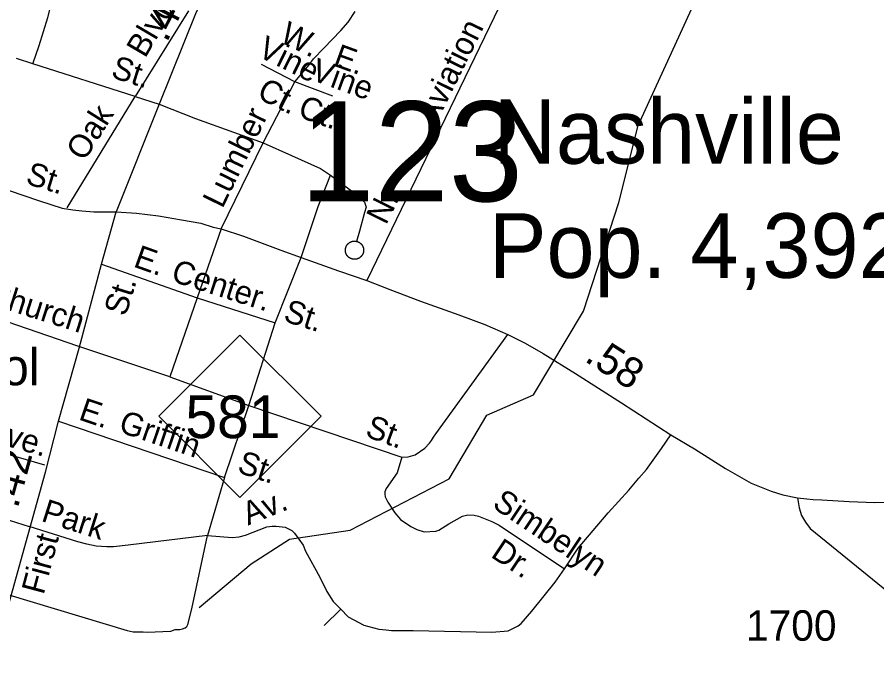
# Model space of a CAD drawing. Extents: x 2220236 to 2384410, y 720751 to 894131.
# Drawn here: x 2306986 to 2310514, y 808936 to 811622 of the extents above; entities that cross this region are included whole.
import ezdxf

# ---------------------------------------------------------------- set-up
doc = ezdxf.new("R2010")
doc.units = 0
for name, color, linetype in [('Exist Civil Demographics City Label', 7, 'Continuous'), ('Exist Cultural Educational Facility Elementary Label', 7, 'Continuous'), ('Exist Hydrographic Misc Water Feature', 7, 'Continuous'), ('Exist Road Non-System Type 51', 7, 'Continuous'), ('Exist Road Non-System Type 51 Label', 7, 'Continuous'), ('Exist Road Primary NC Attributed', 7, 'Continuous'), ('Exist Road Primary NC Label', 7, 'Continuous'), ('Exist Road Primary NC Service Mileage Hundredths English Label', 7, 'Continuous'), ('Exist Road Primary NC Shield CELL', 7, 'Continuous'), ('Exist Road Primary NC Shield Number Label', 7, 'Continuous'), ('Exist Road Primary US Attributed', 7, 'Continuous'), ('Exist Road Primary US Label', 7, 'Continuous'), ('Exist Road Primary US Mileage Hundredths English Label', 7, 'Continuous'), ('Exist Road Primary US UnDivided 4 Lane Attributed', 7, 'Continuous'), ('Exist Road Secondary Mileage Hundredths English Label', 7, 'Continuous'), ('Exist Road Secondary Structure Standard Bridge Number Label', 7, 'Continuous'), ('Exist Road Secondary Type 51 Attributed', 7, 'Continuous'), ('Exist Road Secondary Type 51 Number Label', 7, 'Continuous')]:
    doc.layers.add(name, color=color, linetype=linetype)

msp = doc.modelspace()

# ---------------------------------------------------------------- linework, layer by layer
at = {"layer": 'Exist Hydrographic Misc Water Feature'}
msp.add_lwpolyline([(2307732.5, 809199.6), (2307946.4, 809379.1), (2308104.5, 809480.6), (2308353.5, 809517.1), (2308759.5, 809727.3), (2308914.5, 809989.6), (2309105.6, 810073), (2309310.4, 810416), (2309455.4, 810861.7), (2309535.6, 811176.8), (2309860.6, 811889.2), (2310510.6, 812621.4), (2310641.5, 812823.6), (2310698.5, 812973.7), (2310845, 813061.2)], dxfattribs=at)
at = {"layer": 'Exist Road Non-System Type 51'}
for p, q in [((2307689.3, 811647.5), (2307470.6, 811296.6)), ((2307050.9, 811431.1), (2306983.4, 811452.7)), ((2307470.6, 811296.6), (2307050.9, 811431.1)), ((2308125.6, 811356.4), (2307988.5, 811427.9)), ((2307996.5, 811106.1), (2308125.6, 811356.4)), ((2308281.6, 811297.5), (2308125.6, 811356.4)), ((2307192, 810839.7), (2307470.6, 811296.6)), ((2307470.6, 811296.6), (2307568.4, 811264.4)), ((2307824.1, 810752.9), (2307996.5, 811106.1)), ((2307824.1, 810752.9), (2307724.6, 810469.8)), ((2307332, 810609), (2307724.6, 810469.8)), ((2308045.7, 810367.3), (2308152.2, 810636.1)), ((2307235.1, 810272.6), (2306671.5, 810465.8)), ((2307724.6, 810469.8), (2307612.2, 810146.7)), ((2307724.6, 810469.8), (2308045.7, 810367.3)), ((2307937.3, 810028.4), (2308045.7, 810367.3)), ((2307612.2, 810146.7), (2307235.1, 810272.6)), ((2307612.2, 810146.7), (2307937.3, 810028.4)), ((2307836.5, 809733.4), (2307937.3, 810028.4)), ((2307937.3, 810028.4), (2308565.3, 809817.2)), ((2307156.5, 809963.9), (2307836.5, 809733.4)), ((2306637.2, 809918.4), (2307098.4, 809785.4)), ((2307836.5, 809733.4), (2307767.2, 809494.7)), ((2306569.8, 809677.8), (2307035, 809532.8)), ((2308314.1, 809192.7), (2308246.8, 809126.1))]:
    msp.add_line(p, q, dxfattribs=at)
for points in [[(2307050.9, 811431.1), (2307076.3, 811505.7), (2307111.9, 811620.7), (2307142.7, 811739), (2307157.3, 811782.7), (2307177.2, 811827.6)], [(2309045, 811833), (2308421.8, 810541.4)], [(2308125.6, 811356.4), (2308184.1, 811426.3), (2308201.9, 811450.4), (2308245.5, 811495), (2308314.2, 811566.8), (2308344.6, 811601.1), (2308373, 811645.2)], [(2307568.4, 811264.4), (2307717.9, 811206.8), (2307996.5, 811106.1)], [(2307996.5, 811106.1), (2308112, 811054.7), (2308231.4, 811000.9), (2308271.7, 810974.1)], [(2308152.2, 810636.1), (2308221, 810845.6), (2308271.7, 810974.1)], [(2308271.7, 810974.1), (2308358.3, 810909.8), (2308394.1, 810880), (2308412, 810863.5), (2308418, 810842.6), (2308412, 810820.2), (2308391.1, 810744.1), (2308379.2, 810702.2)], [(2308351.7, 810633.6), (2308351.1, 810633.9), (2308350.6, 810634.3), (2308350, 810634.6), (2308349.5, 810635), (2308349, 810635.4), (2308348.4, 810635.7), (2308347.9, 810636.1), (2308347.4, 810636.5), (2308346.9, 810636.9), (2308346.4, 810637.4), (2308345.9, 810637.8), (2308345.4, 810638.2), (2308345, 810638.7), (2308344.5, 810639.1), (2308344, 810639.6), (2308343.6, 810640.1), (2308343.1, 810640.5), (2308342.7, 810641), (2308342.3, 810641.5), (2308341.8, 810642), (2308341.4, 810642.5), (2308341, 810643), (2308340.6, 810643.5), (2308340.3, 810644.1), (2308339.9, 810644.6), (2308339.5, 810645.1), (2308339.2, 810645.7), (2308338.8, 810646.2), (2308338.5, 810646.8), (2308338.2, 810647.4), (2308337.8, 810647.9), (2308337.5, 810648.5), (2308337.2, 810649.1), (2308337, 810649.7), (2308336.7, 810650.3), (2308336.4, 810650.9), (2308336.2, 810651.5), (2308335.9, 810652.1), (2308335.7, 810652.7), (2308335.5, 810653.3), (2308335.2, 810653.9), (2308335, 810654.5), (2308334.9, 810655.1), (2308334.7, 810655.8), (2308334.5, 810656.4), (2308334.3, 810657), (2308334.2, 810657.7), (2308334.1, 810658.3), (2308333.9, 810658.9), (2308333.8, 810659.6), (2308333.7, 810660.2), (2308333.6, 810660.9), (2308333.5, 810661.5), (2308333.5, 810662.2), (2308333.4, 810662.8), (2308333.4, 810663.5), (2308333.3, 810664.1), (2308333.3, 810664.8), (2308333.3, 810665.4), (2308333.3, 810666.1), (2308333.3, 810666.7), (2308333.3, 810667.4), (2308333.4, 810668), (2308333.4, 810668.7), (2308333.5, 810669.3), (2308333.5, 810670), (2308333.6, 810670.6), (2308333.7, 810671.2), (2308333.8, 810671.9), (2308333.9, 810672.5), (2308334, 810673.2), (2308334.2, 810673.8), (2308334.3, 810674.4), (2308334.5, 810675.1), (2308334.6, 810675.7), (2308334.8, 810676.3), (2308335, 810677), (2308335.2, 810677.6), (2308335.4, 810678.2), (2308335.6, 810678.8), (2308335.9, 810679.4), (2308336.1, 810680), (2308336.4, 810680.6), (2308336.6, 810681.2), (2308336.9, 810681.8), (2308337.2, 810682.4), (2308337.5, 810683), (2308337.8, 810683.5), (2308338.1, 810684.1), (2308338.4, 810684.7), (2308338.7, 810685.2), (2308339.1, 810685.8), (2308339.4, 810686.3), (2308339.8, 810686.9), (2308340.2, 810687.4), (2308340.6, 810687.9), (2308340.9, 810688.5), (2308341.3, 810689), (2308341.8, 810689.5)], [(2308341.8, 810689.5), (2308342.2, 810690), (2308342.6, 810690.5), (2308343, 810691), (2308343.5, 810691.4), (2308343.9, 810691.9), (2308344.4, 810692.4), (2308344.8, 810692.8), (2308345.3, 810693.3), (2308345.8, 810693.7), (2308346.3, 810694.1), (2308346.8, 810694.6), (2308347.3, 810695), (2308347.8, 810695.4), (2308348.3, 810695.8), (2308348.8, 810696.2), (2308349.4, 810696.5), (2308349.9, 810696.9), (2308350.5, 810697.3), (2308351, 810697.6), (2308351.6, 810697.9), (2308352.1, 810698.3), (2308352.7, 810698.6), (2308353.3, 810698.9), (2308353.9, 810699.2), (2308354.4, 810699.5), (2308355, 810699.8), (2308355.6, 810700), (2308356.2, 810700.3), (2308356.8, 810700.5), (2308357.4, 810700.8), (2308358, 810701), (2308358.7, 810701.2), (2308359.3, 810701.4), (2308359.9, 810701.6), (2308360.5, 810701.8), (2308361.1, 810702), (2308361.8, 810702.1), (2308362.4, 810702.3), (2308363, 810702.4), (2308363.7, 810702.5), (2308364.3, 810702.7), (2308365, 810702.8), (2308365.6, 810702.9), (2308366.3, 810702.9), (2308366.9, 810703), (2308367.6, 810703.1), (2308368.2, 810703.1), (2308368.8, 810703.2), (2308369.5, 810703.2), (2308370.2, 810703.2), (2308370.8, 810703.2), (2308371.5, 810703.2), (2308372.1, 810703.2), (2308372.8, 810703.2), (2308373.4, 810703.1), (2308374.1, 810703.1), (2308374.7, 810703), (2308375.3, 810702.9), (2308376, 810702.8), (2308376.6, 810702.7), (2308377.3, 810702.6), (2308377.9, 810702.5), (2308378.6, 810702.4), (2308379.2, 810702.2)], [(2308379.2, 810702.2), (2308379.8, 810702.1), (2308380.5, 810701.9), (2308381.1, 810701.7), (2308381.7, 810701.6), (2308382.3, 810701.4), (2308382.9, 810701.2), (2308383.6, 810700.9), (2308384.2, 810700.7), (2308384.8, 810700.5), (2308385.4, 810700.2), (2308386, 810700), (2308386.6, 810699.7), (2308387.2, 810699.4), (2308387.7, 810699.1), (2308388.3, 810698.8), (2308388.9, 810698.5), (2308389.4, 810698.2), (2308390, 810697.9), (2308390.6, 810697.5), (2308391.1, 810697.2), (2308391.7, 810696.8), (2308392.2, 810696.4), (2308392.7, 810696.1), (2308393.2, 810695.7), (2308393.8, 810695.3), (2308394.3, 810694.9), (2308394.8, 810694.5), (2308395.3, 810694), (2308395.8, 810693.6), (2308396.2, 810693.2), (2308396.7, 810692.7), (2308397.2, 810692.3), (2308397.6, 810691.8), (2308398.1, 810691.3), (2308398.5, 810690.8), (2308398.9, 810690.3), (2308399.4, 810689.9), (2308399.8, 810689.3), (2308400.2, 810688.8), (2308400.6, 810688.3), (2308401, 810687.8), (2308401.4, 810687.3), (2308401.7, 810686.7), (2308402.1, 810686.2), (2308402.4, 810685.6), (2308402.8, 810685.1), (2308403.1, 810684.5), (2308403.4, 810684), (2308403.7, 810683.4), (2308404, 810682.8), (2308404.3, 810682.2), (2308404.6, 810681.6), (2308404.9, 810681), (2308405.1, 810680.4), (2308405.4, 810679.8), (2308405.6, 810679.2), (2308405.9, 810678.6), (2308406.1, 810678), (2308406.3, 810677.4), (2308406.5, 810676.8), (2308406.7, 810676.2), (2308406.8, 810675.5), (2308407, 810674.9), (2308407.2, 810674.3), (2308407.3, 810673.6), (2308407.4, 810673), (2308407.5, 810672.4), (2308407.7, 810671.7), (2308407.8, 810671.1), (2308407.8, 810670.4), (2308407.9, 810669.8), (2308408, 810669.1), (2308408, 810668.5), (2308408.1, 810667.8), (2308408.1, 810667.2), (2308408.1, 810666.5), (2308408.1, 810665.9), (2308408.1, 810665.2), (2308408.1, 810664.6), (2308408.1, 810663.9), (2308408, 810663.3), (2308408, 810662.6), (2308407.9, 810662), (2308407.9, 810661.3), (2308407.8, 810660.7), (2308407.7, 810660), (2308407.6, 810659.4), (2308407.5, 810658.8), (2308407.3, 810658.1), (2308407.2, 810657.5), (2308407, 810656.8), (2308406.9, 810656.2), (2308406.7, 810655.6), (2308406.5, 810655), (2308406.3, 810654.3), (2308406.1, 810653.7), (2308405.9, 810653.1), (2308405.7, 810652.5), (2308405.4, 810651.9)], [(2308405.4, 810651.9), (2308405.2, 810651.3), (2308404.9, 810650.7), (2308404.7, 810650.1), (2308404.4, 810649.5), (2308404.1, 810648.9), (2308403.8, 810648.3), (2308403.5, 810647.8), (2308403.2, 810647.2), (2308402.8, 810646.6), (2308402.5, 810646.1), (2308402.2, 810645.5), (2308401.8, 810645), (2308401.4, 810644.5), (2308401.1, 810643.9), (2308400.7, 810643.4), (2308400.3, 810642.9), (2308399.9, 810642.4), (2308399.5, 810641.9), (2308399, 810641.4), (2308398.6, 810640.9), (2308398.2, 810640.4), (2308397.7, 810639.9), (2308397.3, 810639.5), (2308396.8, 810639), (2308396.3, 810638.5), (2308395.9, 810638.1), (2308395.4, 810637.7), (2308394.9, 810637.2), (2308394.4, 810636.8), (2308393.9, 810636.4), (2308393.4, 810636), (2308392.8, 810635.6), (2308392.3, 810635.3), (2308391.8, 810634.9), (2308391.2, 810634.5), (2308390.7, 810634.2), (2308390.1, 810633.8), (2308389.6, 810633.5), (2308389, 810633.2), (2308388.4, 810632.9), (2308387.9, 810632.6), (2308387.3, 810632.3), (2308386.7, 810632), (2308386.1, 810631.7), (2308385.5, 810631.4), (2308384.9, 810631.2), (2308384.3, 810630.9), (2308383.7, 810630.7), (2308383.1, 810630.5), (2308382.5, 810630.3), (2308381.8, 810630.1), (2308381.2, 810629.9), (2308380.6, 810629.7), (2308380, 810629.6), (2308379.3, 810629.4), (2308378.7, 810629.3), (2308378.1, 810629.1), (2308377.4, 810629), (2308376.8, 810628.9), (2308376.1, 810628.8), (2308375.5, 810628.7), (2308374.8, 810628.6), (2308374.2, 810628.6), (2308373.6, 810628.5), (2308372.9, 810628.5), (2308372.3, 810628.4), (2308371.6, 810628.4), (2308371, 810628.4), (2308370.3, 810628.4), (2308369.6, 810628.4), (2308369, 810628.4), (2308368.3, 810628.5), (2308367.7, 810628.5), (2308367, 810628.6), (2308366.4, 810628.6), (2308365.8, 810628.7), (2308365.1, 810628.8), (2308364.5, 810628.9), (2308363.8, 810629), (2308363.2, 810629.2), (2308362.6, 810629.3), (2308361.9, 810629.4), (2308361.3, 810629.6), (2308360.7, 810629.8), (2308360, 810629.9), (2308359.4, 810630.1), (2308358.8, 810630.3), (2308358.2, 810630.6), (2308357.6, 810630.8), (2308357, 810631), (2308356.4, 810631.3), (2308355.8, 810631.5), (2308355.2, 810631.8), (2308354.6, 810632.1), (2308354, 810632.3), (2308353.4, 810632.6), (2308352.8, 810632.9), (2308352.3, 810633.3), (2308351.7, 810633.6)], [(2308565.3, 809817.2), (2308591.3, 809817.4), (2308619.2, 809825.8), (2308658.8, 809854.2), (2308678.6, 809874.4), (2308686.2, 809885.7), (2308694.6, 809898.5), (2308704.3, 809912.7), (2309000.1, 810320.2)], [(2309232.1, 809358.6), (2309289, 809443.2), (2309412.4, 809587.9), (2309496.7, 809681.3), (2309538.2, 809730.6), (2309569.3, 809765.6), (2309630.3, 809851.9), (2309669.2, 809909)], [(2308565.3, 809817.2), (2308546.1, 809752.9), (2308500.8, 809688.5), (2308494.9, 809674.4), (2308494.9, 809664.4), (2308497.1, 809654.5), (2308507.4, 809632.7), (2308535.8, 809588.9), (2308560.2, 809561.3), (2308602.4, 809531.8), (2308626.5, 809520), (2308656.7, 809510.4), (2308704.6, 809512.7), (2308716.4, 809517), (2308758.2, 809543.3), (2308813.9, 809574), (2308835.7, 809580.1), (2308861.8, 809578.4), (2308879.7, 809574.7), (2308934, 809553.3), (2308964.3, 809537.6), (2309232.1, 809358.6)], [(2307767.2, 809494.7), (2307441.7, 809455.2), (2307381.8, 809448.5), (2307353.8, 809448.4), (2307309.8, 809451.8), (2307271.7, 809459.4), (2307235.7, 809468.9), (2307035, 809532.8)], [(2307767.2, 809494.7), (2307869.1, 809487.8), (2307897.3, 809490.2), (2307923, 809496.4), (2308010.6, 809531.4), (2308032.7, 809533.5), (2308048.7, 809533.8), (2308086.7, 809530.1), (2308112.9, 809516.4), (2308124.9, 809504.7), (2308159.4, 809455.1), (2308169.8, 809431.1), (2308228.8, 809323.8), (2308257.3, 809266.2), (2308283.8, 809224.5), (2308314.1, 809192.7)], [(2306952.1, 809251.5), (2307437.4, 809105.3), (2307461.7, 809099.6), (2307503.5, 809100.2), (2307519.5, 809098.2), (2307617.4, 809103.2), (2307635.3, 809109.5), (2307653.3, 809109.7), (2307665.4, 809111.8), (2307675.3, 809116), (2307683.2, 809121.9), (2307687.1, 809130.1), (2307702.5, 809194.1), (2307767.2, 809494.7)], [(2308314.1, 809192.7), (2308344.4, 809161.1), (2308408.8, 809127.7), (2308470.9, 809110.5), (2308501, 809108.9), (2308523, 809105), (2308611, 809106), (2308934.9, 809099.4), (2309000.8, 809104.1), (2309042.5, 809124.6), (2309054.5, 809134.7), (2309097.9, 809185.3), (2309194.7, 809304.3), (2309232.1, 809358.6)]]:
    msp.add_lwpolyline(points, dxfattribs=at)
at = {"layer": 'Exist Road Primary NC Attributed'}
msp.add_lwpolyline([(2306816.9, 808697.5), (2306879.1, 808956.8), (2306960.8, 809243.9), (2307102, 809755.4), (2307156.5, 809963.9), (2307240.8, 810264.6), (2307332, 810609), (2307392.6, 810822.9)], dxfattribs=at)
at = {"layer": 'Exist Road Primary NC Shield CELL'}
msp.add_lwpolyline([(2307567.5, 809984.6), (2307900.4, 810317.6), (2308233.4, 809984.6), (2307900.4, 809651.6)], close=True, dxfattribs=at)
at = {"layer": 'Exist Road Primary US Attributed'}
for points in [[(2306043.4, 811225.4), (2306463.3, 811081.3), (2306827.3, 810953.5), (2307073.8, 810869.7), (2307171.4, 810838), (2307215, 810830.9), (2307251.8, 810828), (2307301.4, 810823.6), (2307392.6, 810822.9)], [(2310189.6, 809649.7), (2310227, 809645.1), (2310253.7, 809642.5), (2310289.5, 809641), (2310400.5, 809635), (2310506.4, 809630.2), (2310670.4, 809631.9), (2310792.3, 809629.2), (2311018.2, 809627.7), (2311108.1, 809630.7), (2311182.1, 809641.4), (2311253.8, 809654.3), (2311325.6, 809671), (2311883.6, 809797.1), (2312135.1, 809863.1)]]:
    msp.add_lwpolyline(points, dxfattribs=at)
at = {"layer": 'Exist Road Primary US UnDivided 4 Lane Attributed'}
msp.add_lwpolyline([(2307392.6, 810822.9), (2307475.3, 810817.7), (2307566.1, 810807.4), (2307660.7, 810790.5), (2307739.8, 810776.2), (2307790.4, 810760.7), (2307824.1, 810752.9), (2307914.9, 810723), (2308067.9, 810666), (2308152.2, 810636.1), (2308305.2, 810581.6), (2308421.8, 810541.4), (2308515.2, 810505.1), (2308641, 810457.1), (2308799.1, 810401.3), (2308905.5, 810361.1), (2309000.1, 810320.2), (2309071.4, 810284.5), (2309145.3, 810241.7), (2309277.6, 810160), (2309466.9, 810039.4), (2309669.2, 809909), (2309766.4, 809850.6), (2309893.5, 809770.2), (2309998.5, 809710.5), (2310081.5, 809676.8), (2310129.4, 809662.5), (2310189.6, 809649.7)], dxfattribs=at)
at = {"layer": 'Exist Road Secondary Type 51 Attributed'}
for points in [[(2308884.4, 812837.1), (2308788.7, 812803), (2308765.9, 812794.2), (2308647.5, 812748.6), (2308581.4, 812719), (2308518.5, 812689.4), (2308462.9, 812652.9), (2308425.2, 812632.3), (2308377.5, 812594), (2308321.3, 812540.8), (2308249, 812472.5), (2308115.4, 812309.6), (2307984.1, 812143.2), (2307917.7, 812047.6), (2307865.8, 811952.2), (2307718.2, 811635.7), (2307568.4, 811264.4), (2307392.6, 810822.9)], [(2310189.6, 809649.7), (2310195.6, 809609), (2310205.9, 809576.8), (2310221.6, 809550.6), (2310241.6, 809523.4), (2310562.1, 809262.3)]]:
    msp.add_lwpolyline(points, dxfattribs=at)

# ---------------------------------------------------------------- texts
at = {"layer": 'Exist Civil Demographics City Label'}
for s, p in [('Nashville', (2308941.5, 811020.5)), ('Pop. 4,392', (2308922.4, 810552.4))]:
    msp.add_text(s, height=265, dxfattribs=at).set_placement(p)
at = {"layer": 'Exist Cultural Educational Facility Elementary Label'}
msp.add_text('Elem. School', height=150, dxfattribs=at).set_placement((2305896.9, 810111.7))
at = {"layer": 'Exist Road Non-System Type 51 Label'}
for s, rotation, p in [('Blvd.', 59.546, (2307511.3, 811450.5)), ('W.', 333.656, (2308059, 811523.1)), ('Aviation', 63.6956, (2308703.2, 811177.3)), ('Vine', 333.656, (2307968, 811464)), ('E.', 340.0455, (2308278.8, 811424.5)), ('St.', 342.1776, (2307367, 811376.1)), ('Vine', 340.0455, (2308186.7, 811366.8)), ('Ct.', 333.656, (2307965.8, 811292.1)), ('Ct.', 340.0455, (2308133.7, 811215.2)), ('Oak', 57.93, (2307261.9, 811027.2)), ('Lumber', 63.9588, (2307828.4, 810833.5)), ('N.', 63.6956, (2308500, 810766.2)), ('E.', 340.3114, (2307459.1, 810599.6)), ('Center.', 342.2961, (2307613.2, 810540.3)), ('Church', 342.3718, (2306854.5, 810449.6)), ('St.', 342.2961, (2308074.7, 810376.3)), ('E.', 341.275, (2307234.2, 809972.2)), ('Griffin', 341.275, (2307397.9, 809921.9)), ('Ave.', 343.9137, (2306852.2, 809888.2)), ('St.', 339.839, (2308410.3, 809903.5)), ('St.', 341.275, (2307884.9, 809756.2)), ('Av.', 21.7785, (2307933.9, 809536.1)), ('Simbelyn', 326.2408, (2308931.9, 809612.9)), ('Park', 342.3389, (2307080.8, 809555.9)), ('Dr.', 326.2408, (2308925.5, 809409.8))]:
    msp.add_text(s, height=95, rotation=rotation, dxfattribs=at).set_placement(p)
at = {"layer": 'Exist Road Primary NC Label'}
for s, rotation, p in [('St.', 72.6908, (2307431.4, 810391.1)), ('First', 75.0903, (2307094.6, 809249.2))]:
    msp.add_text(s, height=95, rotation=rotation, dxfattribs=at).set_placement(p)
at = {"layer": 'Exist Road Primary NC Service Mileage Hundredths English Label'}
msp.add_text('.42', height=125, rotation=74.5721, dxfattribs=at).set_placement((2306988.1, 809603.4))
at = {"layer": 'Exist Road Primary NC Shield Number Label'}
msp.add_text('581', height=175, dxfattribs=at).set_placement((2307676.6, 809894.9))
at = {"layer": 'Exist Road Primary US Label'}
msp.add_text('St.', height=95, rotation=342.6923, dxfattribs=at).set_placement((2307016.7, 810940.1))
at = {"layer": 'Exist Road Primary US Mileage Hundredths English Label'}
msp.add_text('.58', height=125, rotation=327.4889, dxfattribs=at).set_placement((2309310.2, 810213.3))
at = {"layer": 'Exist Road Secondary Mileage Hundredths English Label'}
msp.add_text('.40', height=125, rotation=63.0284, dxfattribs=at).set_placement((2307599.6, 811514.4))
at = {"layer": 'Exist Road Secondary Structure Standard Bridge Number Label'}
msp.add_text('123', height=410.1, dxfattribs=at).set_placement((2308147.4, 810866.4))
at = {"layer": 'Exist Road Secondary Type 51 Number Label'}
msp.add_text('1700', height=125, dxfattribs=at).set_placement((2309977.3, 809063.5))

doc.saveas('drawing.dxf')
